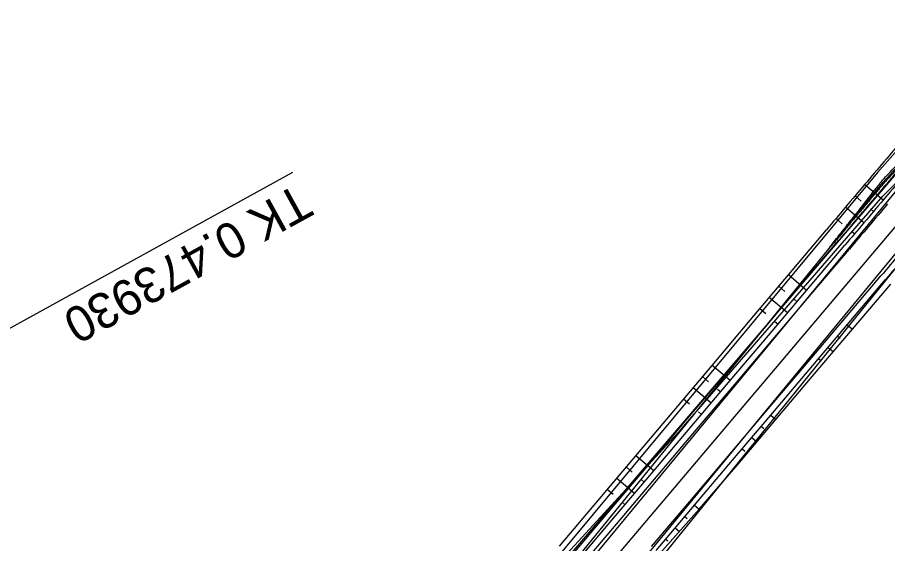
# Model space of a CAD drawing. Extents: x -495905 to -478420, y -1113297 to -1107716.
# Drawn here: x -480604.5 to -480531, y -1112916.4 to -1112871.9 of the extents above; entities that cross this region are included whole.
import ezdxf

# ---------------------------------------------------------------- set-up
doc = ezdxf.new("R2010")
doc.units = 0
for name, color, linetype in [('2D_VRSTEVNICE', 7, 'Continuous'), ('C13_HLBODY', 7, 'Continuous'), ('C13_OSA', 7, 'Continuous'), ('C14_HATCH_SLOPE_L', 7, 'Continuous'), ('C14_HATCH_SLOPE_R', 7, 'Continuous'), ('C14_HRANA_TELESO', 7, 'Continuous'), ('C14_KORUNA', 7, 'Continuous'), ('C14_OSA', 7, 'Continuous'), ('C14_PRIKOP', 7, 'Continuous'), ('C14_VOZOVKA', 7, 'Continuous'), ('C14_ZPEVKRAJ', 7, 'Continuous'), ('ODVODNĚNÍ PLOŠNÉ', 7, 'Continuous'), ('VODNÍ PLOCHY', 7, 'Continuous'), ('zamereni', 7, 'Continuous')]:
    doc.layers.add(name, color=color, linetype=linetype)

msp = doc.modelspace()

# ---------------------------------------------------------------- linework, layer by layer
at = {"layer": '2D_VRSTEVNICE'}
msp.add_open_spline([(-480524.02, -1112877.81), (-480524.02, -1112877.81), (-480531.079, -1112885.662), (-480531.282, -1112885.887), (-480531.721, -1112886.411), (-480531.864, -1112886.58), (-480533.763, -1112888.847), (-480533.989, -1112889.114), (-480536.519, -1112892.137), (-480534.156, -1112889.113), (-480533.902, -1112888.798), (-480532.209, -1112886.638), (-480531.853, -1112886.196), (-480531.459, -1112885.695), (-480531.268, -1112885.491), (-480524.02, -1112877.81), (-480524.02, -1112877.81), (-480523.623, -1112877.3), (-480519.654, -1112872.197)], degree=2, dxfattribs=at)
at = {"layer": 'C13_HLBODY'}
msp.add_line((-480581.287, -1112884.983), (-480607.294, -1112899.326), dxfattribs=at)
at = {"layer": 'C13_OSA'}
msp.add_arc((-480274.55, -1112715.802), 400, 208.87884, 214.86845, dxfattribs=at)
at = {"layer": 'C14_HATCH_SLOPE_L'}
for p, q in [((-480531.357, -1112887.325), (-480532.917, -1112886.003)), ((-480533.199, -1112887.404), (-480533.724, -1112886.96)), ((-480532.973, -1112889.233), (-480534.529, -1112887.916)), ((-480532.166, -1112888.279), (-480532.42, -1112888.064)), ((-480534.812, -1112889.314), (-480535.335, -1112888.872)), ((-480533.781, -1112890.187), (-480534.036, -1112889.972)), ((-480537.82, -1112894.957), (-480539.363, -1112893.651)), ((-480539.652, -1112895.043), (-480540.168, -1112894.606)), ((-480539.435, -1112896.865), (-480540.974, -1112895.562)), ((-480538.628, -1112895.911), (-480538.882, -1112895.696)), ((-480541.266, -1112896.952), (-480541.78, -1112896.517)), ((-480540.243, -1112897.819), (-480540.498, -1112897.604)), ((-480544.282, -1112902.589), (-480545.808, -1112901.296)), ((-480546.106, -1112902.682), (-480546.614, -1112902.252)), ((-480545.897, -1112904.497), (-480547.42, -1112903.207)), ((-480545.09, -1112903.543), (-480545.344, -1112903.328)), ((-480547.72, -1112904.592), (-480548.226, -1112904.163)), ((-480546.705, -1112905.451), (-480546.96, -1112905.236)), ((-480550.744, -1112910.22), (-480552.253, -1112908.942)), ((-480552.56, -1112910.321), (-480553.059, -1112909.898)), ((-480552.359, -1112912.128), (-480553.865, -1112910.853)), ((-480551.552, -1112911.174), (-480551.806, -1112910.959)), ((-480554.174, -1112912.23), (-480554.671, -1112911.809)), ((-480553.167, -1112913.082), (-480553.422, -1112912.867))]:
    msp.add_line(p, q, dxfattribs=at)
at = {"layer": 'C14_HATCH_SLOPE_R'}
for p, q in [((-480534.386, -1112897.865), (-480533.944, -1112898.239)), ((-480535.193, -1112898.819), (-480534.973, -1112899.006)), ((-480534.752, -1112899.192), (-480534.752, -1112899.192)), ((-480536.001, -1112899.773), (-480535.561, -1112900.146)), ((-480536.809, -1112900.727), (-480536.589, -1112900.913)), ((-480536.369, -1112901.099), (-480536.369, -1112901.099)), ((-480540.848, -1112905.497), (-480540.412, -1112905.866)), ((-480541.655, -1112906.451), (-480541.438, -1112906.635)), ((-480541.22, -1112906.819), (-480541.22, -1112906.819)), ((-480542.463, -1112907.404), (-480542.029, -1112907.772)), ((-480543.271, -1112908.358), (-480543.054, -1112908.542)), ((-480542.837, -1112908.726), (-480542.837, -1112908.726)), ((-480547.31, -1112913.128), (-480546.913, -1112913.464)), ((-480548.117, -1112914.082), (-480547.93, -1112914.241)), ((-480547.742, -1112914.4), (-480547.742, -1112914.4)), ((-480548.925, -1112915.036), (-480548.571, -1112915.336)), ((-480549.733, -1112915.99), (-480549.566, -1112916.131)), ((-480549.4, -1112916.272), (-480549.4, -1112916.272))]:
    msp.add_line(p, q, dxfattribs=at)
at = {"layer": 'C14_HRANA_TELESO'}
for p, q in [((-480539.363, -1112893.651), (-480536.14, -1112889.827)), ((-480542.586, -1112897.473), (-480539.363, -1112893.651)), ((-480533.944, -1112898.239), (-480530.71, -1112894.425)), ((-480545.808, -1112901.296), (-480542.586, -1112897.473)), ((-480537.177, -1112902.053), (-480533.944, -1112898.239)), ((-480549.032, -1112905.119), (-480545.808, -1112901.296)), ((-480540.412, -1112905.866), (-480537.177, -1112902.053)), ((-480552.253, -1112908.942), (-480549.032, -1112905.119)), ((-480543.645, -1112909.679), (-480540.412, -1112905.866)), ((-480555.477, -1112912.764), (-480552.253, -1112908.942)), ((-480546.913, -1112913.464), (-480543.645, -1112909.679)), ((-480558.699, -1112916.588), (-480555.477, -1112912.764)), ((-480550.229, -1112917.208), (-480546.913, -1112913.464))]:
    msp.add_line(p, q, dxfattribs=at)
for centre, radius, start, end in [((-480147.497, -1113211.225), 504.3, 139.26901, 139.84197), ((-479377.691, -1113862.87), 1512.884, 139.781919, 139.971336)]:
    msp.add_arc(centre, radius, start, end, dxfattribs=at)
at = {"layer": 'C14_KORUNA'}
for p, q in [((-480537.82, -1112894.957), (-480534.589, -1112891.141)), ((-480534.386, -1112897.865), (-480531.155, -1112894.049)), ((-480541.051, -1112898.773), (-480537.82, -1112894.957)), ((-480537.617, -1112901.681), (-480534.386, -1112897.865)), ((-480544.282, -1112902.589), (-480541.051, -1112898.773)), ((-480540.848, -1112905.497), (-480537.617, -1112901.681)), ((-480547.513, -1112906.404), (-480544.282, -1112902.589)), ((-480544.079, -1112909.312), (-480540.848, -1112905.497)), ((-480550.744, -1112910.22), (-480547.513, -1112906.404)), ((-480547.31, -1112913.128), (-480544.079, -1112909.312)), ((-480553.975, -1112914.036), (-480550.744, -1112910.22)), ((-480550.541, -1112916.944), (-480547.31, -1112913.128)), ((-480557.206, -1112917.852), (-480553.975, -1112914.036))]:
    msp.add_line(p, q, dxfattribs=at)
for centre, radius, start, end in [((-480148.169, -1113212.012), 502.25, 139.15145, 139.72441), ((-479383.082, -1113862.906), 1506.75, 139.648594, 139.838753), ((-479389.95, -1113857.091), 1493.25, 139.647769, 139.839589)]:
    msp.add_arc(centre, radius, start, end, dxfattribs=at)
at = {"layer": 'C14_OSA'}
msp.add_line((-480591.03, -1112961.28), (-480529.751, -1112888.91), dxfattribs=at)
at = {"layer": 'C14_PRIKOP'}
for p, q in [((-480538.328, -1112894.526), (-480535.097, -1112890.711)), ((-480541.559, -1112898.342), (-480538.328, -1112894.526)), ((-480544.79, -1112902.158), (-480541.559, -1112898.342)), ((-480548.022, -1112905.974), (-480544.79, -1112902.158)), ((-480551.253, -1112909.79), (-480548.022, -1112905.974)), ((-480554.484, -1112913.605), (-480551.253, -1112909.79)), ((-480557.715, -1112917.421), (-480554.484, -1112913.605))]:
    msp.add_line(p, q, dxfattribs=at)
for centre, radius, start, end in [((-480148.169, -1113212.012), 502.916, 139.15145, 139.72441), ((-479382.064, -1113863.767), 1508.749, 139.648717, 139.838633)]:
    msp.add_arc(centre, radius, start, end, dxfattribs=at)
at = {"layer": 'C14_VOZOVKA'}
for p, q in [((-480537.438, -1112895.28), (-480534.207, -1112891.464)), ((-480534.767, -1112897.542), (-480531.536, -1112893.726)), ((-480540.669, -1112899.096), (-480537.438, -1112895.28)), ((-480537.998, -1112901.358), (-480534.767, -1112897.542)), ((-480543.9, -1112902.912), (-480540.669, -1112899.096)), ((-480541.229, -1112905.173), (-480537.998, -1112901.358)), ((-480547.131, -1112906.728), (-480543.9, -1112902.912)), ((-480544.46, -1112908.989), (-480541.229, -1112905.173)), ((-480550.362, -1112910.543), (-480547.131, -1112906.728)), ((-480547.691, -1112912.805), (-480544.46, -1112908.989)), ((-480553.593, -1112914.359), (-480550.362, -1112910.543)), ((-480550.922, -1112916.621), (-480547.691, -1112912.805)), ((-480556.824, -1112918.175), (-480553.593, -1112914.359))]:
    msp.add_line(p, q, dxfattribs=at)
for centre, radius, start, end in [((-479383.845, -1113862.26), 1505.25, 139.648506, 139.838847), ((-479389.187, -1113857.737), 1494.75, 139.647861, 139.839494)]:
    msp.add_arc(centre, radius, start, end, dxfattribs=at)
at = {"layer": 'C14_ZPEVKRAJ'}
for p, q in [((-480537.438, -1112895.28), (-480534.207, -1112891.464)), ((-480534.767, -1112897.542), (-480531.536, -1112893.726)), ((-480540.669, -1112899.096), (-480537.438, -1112895.28)), ((-480537.998, -1112901.358), (-480534.767, -1112897.542)), ((-480543.9, -1112902.912), (-480540.669, -1112899.096)), ((-480541.229, -1112905.173), (-480537.998, -1112901.358)), ((-480547.131, -1112906.728), (-480543.9, -1112902.912)), ((-480544.46, -1112908.989), (-480541.229, -1112905.173)), ((-480550.362, -1112910.543), (-480547.131, -1112906.728)), ((-480547.691, -1112912.805), (-480544.46, -1112908.989)), ((-480553.593, -1112914.359), (-480550.362, -1112910.543)), ((-480550.922, -1112916.621), (-480547.691, -1112912.805)), ((-480556.824, -1112918.175), (-480553.593, -1112914.359))]:
    msp.add_line(p, q, dxfattribs=at)
for centre, radius, start, end in [((-479383.845, -1113862.26), 1505.25, 139.648506, 139.838847), ((-479389.187, -1113857.737), 1494.75, 139.647861, 139.839494)]:
    msp.add_arc(centre, radius, start, end, dxfattribs=at)
at = {"layer": 'ODVODNĚNÍ PLOŠNÉ'}
msp.add_lwpolyline([(-480694.9, -1113059.939), (-480667.934, -1113059.485), (-480653.737, -1113047.322), (-480642.348, -1113022.318), (-480635.498, -1112989.75), (-480627.887, -1112957.212), (-480579.744, -1112948.183), (-480566.179, -1112926.066), (-480548.397, -1112906.662), (-480531.366, -1112886.974), (-480511.788, -1112867.133), (-480489.046, -1112844.363), (-480463.737, -1112827.551), (-480444.491, -1112809.733), (-480465.438, -1112785.987), (-480488.338, -1112766.745), (-480513.533, -1112747.666), (-480541.811, -1112722.864), (-480567.113, -1112699.962), (-480605.769, -1112673.983)], dxfattribs=at)
at = {"layer": 'VODNÍ PLOCHY'}
msp.add_lwpolyline([(-480386.12, -1112764.09), (-480452.3, -1112810.94), (-480467.42, -1112821.63), (-480486.22, -1112837.02), (-480524.02, -1112877.81), (-480577.62, -1112940.45), (-480584.41, -1112945.1), (-480590.7, -1112946.73)], dxfattribs=at)
at = {"layer": 'zamereni'}
for p, q in [((-480531.82, -1112884.99), (-480524.69, -1112876.86)), ((-480531.39, -1112885.83), (-480524.02, -1112877.81)), ((-480531.82, -1112884.99), (-480562.1, -1112921.35)), ((-480561.14, -1112922.41), (-480531.39, -1112885.83)), ((-480530.2, -1112886.46), (-480560.29, -1112922.84)), ((-480557.96, -1112925.39), (-480528, -1112889.05)), ((-480527.52, -1112889.61), (-480557.21, -1112926.33))]:
    msp.add_line(p, q, dxfattribs=at)

# ---------------------------------------------------------------- texts
at = {"layer": 'C13_HLBODY'}
msp.add_text('TK 0.473930', height=2.999, rotation=208.87885, dxfattribs=at).set_placement((-480580.804, -1112885.858))

doc.saveas('drawing.dxf')
